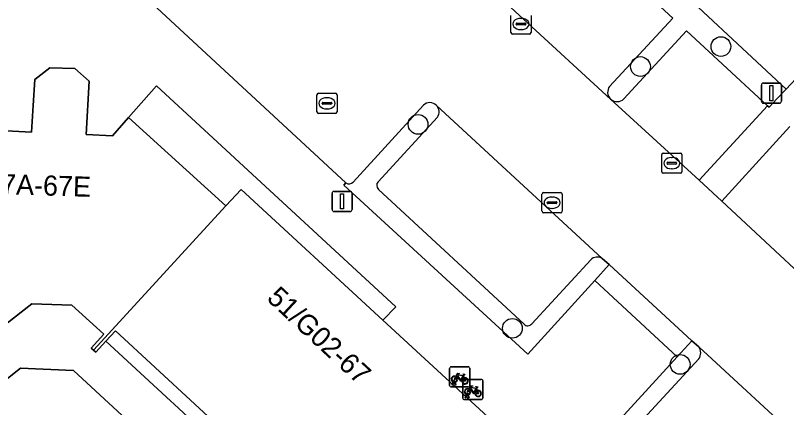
# Model space of a CAD drawing. Extents: x 159039 to 160102, y 381214 to 382524.
# Drawn here: x 159728.85 to 159767.15, y 381862.41 to 381881.89 of the extents above; entities that cross this region are included whole.
import ezdxf

# ---------------------------------------------------------------- set-up
doc = ezdxf.new("R2010")
doc.units = 0
for name, color, linetype in [('IMGEO_Boom', 7, 'Continuous'), ('IMGEO_Erf', 7, 'Continuous'), ('IMGEO_Fietsenrek', 7, 'Continuous'), ('IMGEO_Groenvoorziening', 7, 'Continuous'), ('IMGEO_Haag', 7, 'Continuous'), ('IMGEO_Kolk', 7, 'Continuous'), ('IMGEO_Lichtmast', 7, 'Continuous'), ('IMGEO_Pand', 7, 'Continuous'), ('IMGEO_Pand_nummerreeks', 7, 'Continuous'), ('IMGEO_Pand_overbouw', 7, 'Continuous'), ('IMGEO_Parkeervlak_open', 7, 'Continuous'), ('IMGEO_Rijbaan_lokaal_open', 7, 'Continuous'), ('IMGEO_Rioolput', 7, 'Continuous'), ('IMGEO_Voetpad_gesloten', 7, 'Continuous'), ('IMGEO_Voetpad_open', 7, 'Continuous')]:
    doc.layers.add(name, color=color, linetype=linetype)

msp = doc.modelspace()

# ---------------------------------------------------------------- linework, layer by layer
at = {"layer": 'IMGEO_Boom'}
for centre in [(159763.885, 381880.347), (159759.893, 381879.356), (159748.847, 381876.482), (159753.532, 381866.349), (159761.863, 381864.558)]:
    msp.add_circle(centre, 0.489, dxfattribs=at)
at = {"layer": 'IMGEO_Erf'}
for points in [[(159739.73, 381860.76), (159733.823, 381866.222), (159733.35, 381865.71), (159732.844, 381865.16), (159732.735, 381865.256), (159732.614, 381865.363), (159733.236, 381866.067), (159732.877, 381866.391), (159731.65, 381867.494), (159729.668, 381867.562), (159728.384, 381866.564)], [(159711.176, 381850.04), (159729.111, 381864.371), (159731.741, 381864.255), (159759.91, 381838.199)]]:
    msp.add_lwpolyline(points, dxfattribs=at)
at = {"layer": 'IMGEO_Fietsenrek'}
for p, q in [((159750.416, 381863.512), (159750.416, 381864.353)), ((159750.416, 381864.353), (159750.416, 381863.512)), ((159750.491, 381864.437), (159751.332, 381864.437)), ((159751.332, 381864.437), (159750.491, 381864.437)), ((159751.416, 381864.362), (159751.416, 381863.521)), ((159751.416, 381863.521), (159751.416, 381864.362)), ((159751.103, 381863.986), (159751.139, 381863.891)), ((159750.543, 381863.521), (159750.582, 381863.681)), ((159750.612, 381863.669), (159750.577, 381863.521)), ((159750.654, 381863.693), (159750.653, 381863.697)), ((159750.695, 381863.521), (159750.661, 381863.663)), ((159750.685, 381863.704), (159750.686, 381863.697)), ((159750.693, 381863.667), (159750.728, 381863.521)), ((159751.066, 381862.887), (159751.066, 381863.728)), ((159751.066, 381863.728), (159751.066, 381862.887)), ((159751.141, 381863.812), (159751.982, 381863.812)), ((159751.982, 381863.812), (159751.141, 381863.812)), ((159752.066, 381863.737), (159752.066, 381862.896)), ((159752.066, 381862.896), (159752.066, 381863.737)), ((159751.341, 381863.437), (159750.5, 381863.437)), ((159750.5, 381863.437), (159751.341, 381863.437)), ((159750.577, 381863.521), (159750.543, 381863.521)), ((159750.728, 381863.521), (159750.695, 381863.521)), ((159751.753, 381863.361), (159751.789, 381863.266)), ((159751.991, 381862.812), (159751.15, 381862.812)), ((159751.15, 381862.812), (159751.991, 381862.812)), ((159751.193, 381862.896), (159751.232, 381863.056)), ((159751.227, 381862.896), (159751.193, 381862.896)), ((159751.262, 381863.044), (159751.227, 381862.896)), ((159751.304, 381863.068), (159751.303, 381863.072)), ((159751.345, 381862.896), (159751.311, 381863.038)), ((159751.335, 381863.079), (159751.336, 381863.072)), ((159751.343, 381863.042), (159751.378, 381862.896)), ((159751.378, 381862.896), (159751.345, 381862.896))]:
    msp.add_line(p, q, dxfattribs=at)
for points in [[(159750.75, 381863.911), (159750.698, 381863.821), (159750.658, 381863.796), (159750.659, 381863.843), (159750.714, 381863.937)], [(159750.729, 381863.963), (159750.824, 381864.127), (159750.91, 381864.113), (159750.912, 381864.104), (159750.856, 381864.093), (159750.829, 381864.048), (159751.085, 381864.007)], [(159751.025, 381863.719), (159750.975, 381863.719), (159750.784, 381863.97), (159750.765, 381863.938)], [(159751.072, 381863.982), (159750.815, 381864.023), (159750.798, 381863.994), (159750.965, 381863.774), (159751.072, 381863.982)], [(159751.12, 381863.884), (159751.09, 381863.961), (159750.981, 381863.743), (159751.024, 381863.743)], [(159751.085, 381864.007), (159751.11, 381864.056), (159751.104, 381864.06), (159751.081, 381864.064), (159751.069, 381864.071), (159751.068, 381864.074), (159751.07, 381864.079), (159751.165, 381864.064), (159751.167, 381864.054), (159751.157, 381864.041), (159751.145, 381864.035), (159751.131, 381864.041), (159751.103, 381863.986)], [(159751.054, 381863.743), (159751.174, 381863.742), (159751.13, 381863.856)], [(159751.15, 381863.863), (159751.205, 381863.718), (159751.055, 381863.718)], [(159751.4, 381863.286), (159751.348, 381863.196), (159751.308, 381863.171), (159751.309, 381863.218), (159751.364, 381863.312)], [(159751.379, 381863.338), (159751.474, 381863.502), (159751.56, 381863.488), (159751.562, 381863.479), (159751.506, 381863.468), (159751.479, 381863.423), (159751.735, 381863.382)], [(159751.675, 381863.094), (159751.625, 381863.094), (159751.434, 381863.345), (159751.415, 381863.313)], [(159751.722, 381863.357), (159751.465, 381863.398), (159751.448, 381863.369), (159751.615, 381863.149), (159751.722, 381863.357)], [(159751.77, 381863.259), (159751.74, 381863.336), (159751.631, 381863.118), (159751.674, 381863.118)], [(159751.704, 381863.118), (159751.824, 381863.117), (159751.78, 381863.231)], [(159751.8, 381863.238), (159751.855, 381863.093), (159751.705, 381863.093)], [(159751.735, 381863.382), (159751.76, 381863.431), (159751.754, 381863.435), (159751.731, 381863.439), (159751.719, 381863.446), (159751.718, 381863.449), (159751.72, 381863.454), (159751.815, 381863.439), (159751.817, 381863.429), (159751.807, 381863.416), (159751.795, 381863.41), (159751.781, 381863.416), (159751.753, 381863.361)]]:
    msp.add_lwpolyline(points, dxfattribs=at)
for centre, radius, start, end in [((159750.494, 381864.359), 0.0779, 92.4484, 184.2845), ((159750.494, 381864.359), 0.0779, 92.4484, 184.2845), ((159751.338, 381864.359), 0.0779, 2.4484, 94.2845), ((159751.338, 381864.359), 0.0779, 2.4484, 94.2845), ((159750.656, 381863.822), 0.159, 62.6766, 242.1369), ((159750.656, 381863.822), 0.129, 63.3192, 238.903), ((159750.656, 381863.822), 0.159, 283.5766, 46.6042), ((159750.636, 381863.693), 0.0499, 12.8025, 158.6934), ((159750.656, 381863.822), 0.159, 253.9967, 271.7867), ((159750.636, 381863.693), 0.0174, 12.8025, 163.4502), ((159750.656, 381863.822), 0.129, 253.415, 269.0204), ((159750.656, 381863.822), 0.129, 283.6043, 43.4302), ((159751.183, 381863.738), 0.159, 113.3408, 178.3217), ((159751.183, 381863.738), 0.159, 187.0065, 105.7708), ((159751.183, 381863.738), 0.129, 113.923, 177.9556), ((159751.183, 381863.738), 0.129, 188.6715, 104.5883), ((159751.144, 381863.734), 0.0779, 92.4484, 184.2845), ((159751.144, 381863.734), 0.0779, 92.4484, 184.2845), ((159751.988, 381863.734), 0.0779, 2.4484, 94.2845), ((159751.988, 381863.734), 0.0779, 2.4484, 94.2845), ((159750.494, 381863.515), 0.0779, 182.4484, 274.2845), ((159750.494, 381863.515), 0.0779, 182.4484, 274.2845), ((159751.306, 381863.197), 0.159, 62.6766, 242.1369), ((159751.306, 381863.197), 0.129, 63.3192, 238.903), ((159751.306, 381863.197), 0.129, 283.6043, 43.4302), ((159751.338, 381863.515), 0.0779, 272.4484, 4.2845), ((159751.338, 381863.515), 0.0779, 272.4484, 4.2845), ((159751.306, 381863.197), 0.159, 283.5766, 46.6042), ((159751.833, 381863.113), 0.159, 113.3408, 178.3217), ((159751.833, 381863.113), 0.159, 187.0065, 105.7708), ((159751.833, 381863.113), 0.129, 113.923, 177.9556), ((159751.833, 381863.113), 0.129, 188.6715, 104.5883), ((159751.144, 381862.89), 0.0779, 182.4484, 274.2845), ((159751.144, 381862.89), 0.0779, 182.4484, 274.2845), ((159751.286, 381863.068), 0.0499, 12.8025, 158.6934), ((159751.306, 381863.197), 0.159, 253.9967, 271.7867), ((159751.286, 381863.068), 0.0174, 12.8025, 163.4502), ((159751.306, 381863.197), 0.129, 253.415, 269.0204), ((159751.988, 381862.89), 0.0779, 272.4484, 4.2845), ((159751.988, 381862.89), 0.0779, 272.4484, 4.2845)]:
    msp.add_arc(centre, radius, start, end, dxfattribs=at)
at = {"layer": 'IMGEO_Groenvoorziening'}
for points in [[(159749.488, 381883.751), (159750.578, 381884.958), (159749.655, 381885.849), (159754.045, 381890.43), (159767.12, 381878.228), (159771.96, 381883.421), (159768.898, 381886.277), (159770.952, 381888.48), (159774.018, 381885.64), (159776.617, 381888.429), (159769.667, 381895.235), (159775.631, 381901.89)], [(159759.069, 381877.742), (159762.18, 381881.134), (159766.206, 381877.409), (159766.286, 381877.333), (159766.686, 381877.762), (159767.12, 381878.228), (159754.045, 381890.43)], [(159754.224, 381888.485), (159761.498, 381881.763), (159758.36, 381878.369)], [(159749.116, 381877.43), (159745.622, 381873.614)], [(159746.859, 381873.635), (159749.81, 381876.835)], [(159745.268, 381873.571), (159745.165, 381873.465), (159754.295, 381865.068), (159757.623, 381868.729), (159758.344, 381869.514), (159757.987, 381869.822)], [(159754.11, 381866.556), (159746.88, 381873.251)], [(159757.424, 381869.757), (159754.492, 381866.579)], [(159762.784, 381865.435), (159762.441, 381865.722), (159761.719, 381864.927), (159758.371, 381861.279), (159769.691, 381850.805), (159770.571, 381851.755)], [(159759.851, 381861.645), (159762.792, 381864.83)]]:
    msp.add_lwpolyline(points, dxfattribs=at)
msp.add_lwpolyline([(159735.867, 381878.389), (159734.469, 381876.829), (159739.301, 381872.437), (159740.069, 381873.248), (159747.103, 381866.759), (159747.737, 381867.418)], close=True, dxfattribs=at)
for centre, radius, start, end in [((159758.734, 381878.079), 0.473, 142.1741, 226.6648), ((159758.735, 381878.098), 0.488, 228.0575, 313.1578), ((159749.434, 381877.105), 0.455, 44.6949, 134.4127), ((159749.455, 381877.101), 0.443, 323.1168, 46.9567), ((159745.418, 381873.812), 0.284, 238.0004, 315.851), ((159747.08, 381873.454), 0.285, 140.7178, 225.5427), ((159757.747, 381869.427), 0.462, 58.7268, 134.4448), ((159754.292, 381866.718), 0.244, 221.7517, 325.1395), ((159762.359, 381865.127), 0.525, 325.5423, 35.9729)]:
    msp.add_arc(centre, radius, start, end, dxfattribs=at)
at = {"layer": 'IMGEO_Haag'}
for points in [[(159759.069, 381877.742), (159762.18, 381881.134), (159766.206, 381877.409), (159766.286, 381877.333), (159766.686, 381877.762), (159767.12, 381878.228), (159754.045, 381890.43), (159749.655, 381885.849), (159750.578, 381884.958), (159753.812, 381888.476)], [(159754.224, 381888.485), (159761.498, 381881.763), (159758.36, 381878.369)], [(159749.116, 381877.43), (159745.622, 381873.614)], [(159746.859, 381873.635), (159749.81, 381876.835)], [(159745.268, 381873.571), (159745.165, 381873.465), (159754.295, 381865.068), (159757.623, 381868.729), (159758.344, 381869.514), (159757.987, 381869.822)], [(159754.11, 381866.556), (159746.88, 381873.251)], [(159757.424, 381869.757), (159754.492, 381866.579)], [(159762.784, 381865.435), (159762.441, 381865.722), (159761.719, 381864.927), (159758.371, 381861.279), (159769.691, 381850.805), (159770.571, 381851.755)], [(159759.851, 381861.645), (159762.792, 381864.83)]]:
    msp.add_lwpolyline(points, dxfattribs=at)
for centre, radius, start, end in [((159758.734, 381878.079), 0.473, 142.1741, 226.6648), ((159758.735, 381878.098), 0.488, 228.0575, 313.1578), ((159749.434, 381877.105), 0.455, 44.6949, 134.4127), ((159749.455, 381877.101), 0.443, 323.1168, 46.9567), ((159745.418, 381873.812), 0.284, 238.0004, 315.851), ((159747.08, 381873.454), 0.285, 140.7178, 225.5427), ((159757.747, 381869.427), 0.462, 58.7268, 134.4448), ((159754.292, 381866.718), 0.244, 221.7517, 325.1395), ((159762.359, 381865.127), 0.525, 325.5423, 35.9729)]:
    msp.add_arc(centre, radius, start, end, dxfattribs=at)
at = {"layer": 'IMGEO_Kolk'}
for p, q in [((159753.458, 381881.042), (159753.458, 381881.894)), ((159753.946, 381881.748), (159753.971, 381881.748)), ((159754.459, 381881.894), (159754.459, 381881.042)), ((159753.717, 381881.462), (159753.717, 381881.474)), ((159754.155, 381881.425), (159753.757, 381881.425)), ((159753.76, 381881.511), (159754.158, 381881.511)), ((159753.969, 381881.188), (159753.944, 381881.188)), ((159754.201, 381881.474), (159754.201, 381881.462)), ((159754.385, 381880.968), (159753.533, 381880.968)), ((159761.024, 381875.053), (159761.876, 381875.053)), ((159760.949, 381874.127), (159760.949, 381874.979)), ((159761.437, 381874.833), (159761.462, 381874.833)), ((159761.95, 381874.979), (159761.95, 381874.127)), ((159761.208, 381874.547), (159761.208, 381874.559)), ((159761.646, 381874.51), (159761.248, 381874.51)), ((159761.251, 381874.596), (159761.649, 381874.596)), ((159761.692, 381874.559), (159761.692, 381874.547)), ((159761.876, 381874.053), (159761.024, 381874.053)), ((159761.46, 381874.273), (159761.435, 381874.273)), ((159755.002, 381872.163), (159755.002, 381873.015)), ((159755.077, 381873.089), (159755.929, 381873.089)), ((159755.49, 381872.869), (159755.515, 381872.869)), ((159756.003, 381873.015), (159756.003, 381872.163)), ((159755.261, 381872.583), (159755.261, 381872.595)), ((159755.699, 381872.546), (159755.301, 381872.546)), ((159755.304, 381872.632), (159755.702, 381872.632)), ((159755.745, 381872.595), (159755.745, 381872.583)), ((159755.929, 381872.089), (159755.077, 381872.089)), ((159755.513, 381872.309), (159755.488, 381872.309))]:
    msp.add_line(p, q, dxfattribs=at)
for points in [[(159753.458, 381881.042), (159753.458, 381881.894)], [(159754.459, 381881.894), (159754.459, 381881.042)], [(159754.385, 381880.968), (159753.533, 381880.968)], [(159761.024, 381875.053), (159761.876, 381875.053)], [(159760.949, 381874.127), (159760.949, 381874.979)], [(159761.95, 381874.979), (159761.95, 381874.127)], [(159761.876, 381874.053), (159761.024, 381874.053)], [(159755.002, 381872.163), (159755.002, 381873.015)], [(159755.077, 381873.089), (159755.929, 381873.089)], [(159756.003, 381873.015), (159756.003, 381872.163)], [(159755.929, 381872.089), (159755.077, 381872.089)]]:
    msp.add_lwpolyline(points, dxfattribs=at)
for centre, radius, start, end in [((159753.757, 381881.471), 0.0403, 85.8775, 175.7526), ((159753.754, 381881.461), 0.0366, 178.938, 274.7102), ((159754.158, 381881.468), 0.043, 264.8664, 352.4533), ((159754.162, 381881.473), 0.0386, 1.7309, 96.639), ((159753.535, 381881.044), 0.0765, 181.552, 268.448), ((159753.535, 381881.044), 0.0765, 181.552, 268.448), ((159754.383, 381881.044), 0.0765, 271.552, 358.448), ((159754.383, 381881.044), 0.0765, 271.552, 358.448), ((159761.026, 381874.977), 0.0765, 91.552, 178.448), ((159761.026, 381874.977), 0.0765, 91.552, 178.448), ((159761.874, 381874.977), 0.0765, 1.552, 88.448), ((159761.874, 381874.977), 0.0765, 1.552, 88.448), ((159761.248, 381874.556), 0.0403, 85.8775, 175.7526), ((159761.245, 381874.546), 0.0366, 178.938, 274.7102), ((159761.649, 381874.553), 0.043, 264.8664, 352.4533), ((159761.653, 381874.558), 0.0386, 1.7309, 96.639), ((159761.026, 381874.129), 0.0765, 181.552, 268.448), ((159761.026, 381874.129), 0.0765, 181.552, 268.448), ((159761.874, 381874.129), 0.0765, 271.552, 358.448), ((159761.874, 381874.129), 0.0765, 271.552, 358.448), ((159755.079, 381873.013), 0.0765, 91.552, 178.448), ((159755.079, 381873.013), 0.0765, 91.552, 178.448), ((159755.927, 381873.013), 0.0765, 1.552, 88.448), ((159755.927, 381873.013), 0.0765, 1.552, 88.448), ((159755.301, 381872.592), 0.0403, 85.8775, 175.7526), ((159755.298, 381872.582), 0.0366, 178.938, 274.7102), ((159755.702, 381872.589), 0.043, 264.8664, 352.4533), ((159755.706, 381872.594), 0.0386, 1.7309, 96.639), ((159755.079, 381872.165), 0.0765, 181.552, 268.448), ((159755.079, 381872.165), 0.0765, 181.552, 268.448), ((159755.927, 381872.165), 0.0765, 271.552, 358.448), ((159755.927, 381872.165), 0.0765, 271.552, 358.448)]:
    msp.add_arc(centre, radius, start, end, dxfattribs=at)
for centre, major_axis, ratio, start_param, end_param in [((159753.945, 381881.468), (-0.387, 0.002), 0.722429, 4.712389, 7.853982), ((159753.97, 381881.468), (-0.39, 0.002), 0.717154, 1.570796, 4.712389), ((159761.436, 381874.553), (-0.387, 0.002), 0.722429, 4.712389, 7.853982), ((159761.461, 381874.553), (-0.39, 0.002), 0.717154, 1.570796, 4.712389), ((159755.489, 381872.589), (-0.387, 0.002), 0.722429, 4.712389, 7.853982), ((159755.514, 381872.589), (-0.39, 0.002), 0.717154, 1.570796, 4.712389)]:
    msp.add_ellipse(centre, major_axis=major_axis, ratio=ratio, start_param=start_param, end_param=end_param, dxfattribs=at)
at = {"layer": 'IMGEO_Lichtmast'}
for p, q in [((159765.998, 381878.533), (159766.788, 381878.533)), ((159766.788, 381878.533), (159765.998, 381878.533)), ((159765.898, 381877.633), (159765.898, 381878.433)), ((159765.898, 381878.433), (159765.898, 381877.633)), ((159766.888, 381878.433), (159766.888, 381877.633)), ((159766.888, 381877.633), (159766.888, 381878.433)), ((159766.788, 381877.533), (159765.998, 381877.533)), ((159765.998, 381877.533), (159766.788, 381877.533)), ((159744.679, 381873.153), (159745.469, 381873.153)), ((159745.469, 381873.153), (159744.679, 381873.153)), ((159744.579, 381872.253), (159744.579, 381873.053)), ((159744.579, 381873.053), (159744.579, 381872.253)), ((159745.569, 381873.053), (159745.569, 381872.253)), ((159745.569, 381872.253), (159745.569, 381873.053)), ((159745.469, 381872.153), (159744.679, 381872.153)), ((159744.679, 381872.153), (159745.469, 381872.153))]:
    msp.add_line(p, q, dxfattribs=at)
for points in [[(159766.318, 381878.408), (159766.468, 381878.408), (159766.468, 381877.658), (159766.318, 381877.658), (159766.318, 381878.408)], [(159744.999, 381873.028), (159745.149, 381873.028), (159745.149, 381872.278), (159744.999, 381872.278), (159744.999, 381873.028)]]:
    msp.add_lwpolyline(points, dxfattribs=at)
for centre, start, end in [((159765.998, 381878.433), 90, 180), ((159765.998, 381878.433), 90, 180), ((159766.788, 381878.433), 0, 90), ((159766.788, 381878.433), 360, 90), ((159765.998, 381877.633), 180, 270), ((159765.998, 381877.633), 180, 270), ((159766.788, 381877.633), 270, 0), ((159766.788, 381877.633), 270, 0), ((159744.679, 381873.053), 90, 180), ((159744.679, 381873.053), 90, 180), ((159745.469, 381873.053), 0, 90), ((159745.469, 381873.053), 360, 90), ((159744.679, 381872.253), 180, 270), ((159744.679, 381872.253), 180, 270), ((159745.469, 381872.253), 270, 0), ((159745.469, 381872.253), 270, 0)]:
    msp.add_arc(centre, 0.1, start, end, dxfattribs=at)
at = {"layer": 'IMGEO_Pand'}
msp.add_lwpolyline([(159728.384, 381866.564), (159729.668, 381867.562), (159731.65, 381867.494), (159732.877, 381866.391), (159733.236, 381866.067), (159732.614, 381865.363), (159732.735, 381865.256), (159739.301, 381872.437), (159734.469, 381876.829), (159733.667, 381875.913), (159732.367, 381875.976), (159732.521, 381878.623), (159731.811, 381879.259), (159730.567, 381879.294), (159729.812, 381878.711), (159729.737, 381877.417), (159729.66, 381876.101), (159728.387, 381876.163)], dxfattribs=at)
msp.add_lwpolyline([(159732.735, 381865.256), (159732.844, 381865.16), (159733.35, 381865.71), (159733.823, 381866.222), (159739.73, 381860.76), (159741.314, 381859.296), (159747.133, 381853.915), (159746.661, 381853.402), (159746.021, 381852.706), (159746.128, 381852.609), (159753.774, 381860.606), (159747.103, 381866.759), (159740.069, 381873.248), (159739.301, 381872.437)], close=True, dxfattribs=at)
at = {"layer": 'IMGEO_Pand_overbouw'}
msp.add_lwpolyline([(159733.35, 381865.71), (159736.553, 381862.743), (159736.733, 381862.581), (159739.067, 381860.416), (159739.259, 381860.238), (159739.429, 381860.421), (159739.73, 381860.76), (159733.823, 381866.222)], close=True, dxfattribs=at)
at = {"layer": 'IMGEO_Parkeervlak_open'}
for points in [[(159753.812, 381888.476), (159750.578, 381884.958), (159758.409, 381877.735)], [(159758.36, 381878.369), (159761.498, 381881.763), (159754.224, 381888.485)], [(159766.206, 381877.409), (159762.18, 381881.134), (159759.069, 381877.742)], [(159758.409, 381877.735), (159762.801, 381873.702), (159766.206, 381877.409)], [(159757.987, 381869.822), (159749.758, 381877.425)], [(159749.81, 381876.835), (159746.859, 381873.635)], [(159767.312, 381876.373), (159763.93, 381872.671), (159770.405, 381866.641)], [(159746.88, 381873.251), (159754.11, 381866.556)], [(159754.492, 381866.579), (159757.424, 381869.757)], [(159770.571, 381851.755), (159773.799, 381855.255), (159762.784, 381865.435)], [(159762.792, 381864.83), (159759.851, 381861.645)]]:
    msp.add_lwpolyline(points, dxfattribs=at)
for centre, radius, start, end in [((159758.734, 381878.079), 0.473, 142.1741, 226.6648), ((159758.735, 381878.098), 0.488, 228.0575, 313.1578), ((159749.455, 381877.101), 0.443, 323.1168, 46.9567), ((159747.08, 381873.454), 0.285, 140.7178, 225.5427), ((159757.747, 381869.427), 0.462, 58.7268, 134.4448), ((159754.292, 381866.718), 0.244, 221.7517, 325.1395), ((159762.359, 381865.127), 0.525, 325.5423, 35.9729)]:
    msp.add_arc(centre, radius, start, end, dxfattribs=at)
at = {"layer": 'IMGEO_Rijbaan_lokaal_open'}
for points in [[(159723.801, 381893.444), (159745.268, 381873.571)], [(159749.758, 381877.425), (159757.987, 381869.822), (159758.344, 381869.514), (159762.441, 381865.722), (159762.784, 381865.435), (159773.799, 381855.255), (159777.893, 381859.75), (159770.405, 381866.641), (159763.93, 381872.671), (159762.801, 381873.702), (159758.409, 381877.735), (159750.578, 381884.958), (159749.488, 381883.751)], [(159745.622, 381873.614), (159749.116, 381877.43)]]:
    msp.add_lwpolyline(points, dxfattribs=at)
for centre, radius, start, end in [((159749.434, 381877.105), 0.455, 44.6949, 134.4127), ((159745.418, 381873.812), 0.284, 238.0004, 315.851)]:
    msp.add_arc(centre, radius, start, end, dxfattribs=at)
at = {"layer": 'IMGEO_Rioolput'}
for p, q in [((159743.825, 381877.102), (159743.825, 381877.954)), ((159743.9, 381878.028), (159744.752, 381878.028)), ((159744.313, 381877.808), (159744.338, 381877.808)), ((159744.826, 381877.954), (159744.826, 381877.102)), ((159744.084, 381877.522), (159744.084, 381877.534)), ((159744.522, 381877.485), (159744.124, 381877.485)), ((159744.127, 381877.571), (159744.525, 381877.571)), ((159744.568, 381877.534), (159744.568, 381877.522)), ((159744.752, 381877.028), (159743.9, 381877.028)), ((159744.336, 381877.248), (159744.311, 381877.248))]:
    msp.add_line(p, q, dxfattribs=at)
for points in [[(159743.825, 381877.102), (159743.825, 381877.954)], [(159743.9, 381878.028), (159744.752, 381878.028)], [(159744.826, 381877.954), (159744.826, 381877.102)], [(159744.752, 381877.028), (159743.9, 381877.028)]]:
    msp.add_lwpolyline(points, dxfattribs=at)
for centre, radius, start, end in [((159743.902, 381877.952), 0.0765, 91.552, 178.448), ((159743.902, 381877.952), 0.0765, 91.552, 178.448), ((159744.75, 381877.952), 0.0765, 1.552, 88.448), ((159744.75, 381877.952), 0.0765, 1.552, 88.448), ((159744.124, 381877.531), 0.0403, 85.8775, 175.7526), ((159744.121, 381877.521), 0.0366, 178.938, 274.7102), ((159744.525, 381877.528), 0.043, 264.8664, 352.4533), ((159744.529, 381877.533), 0.0386, 1.7309, 96.639), ((159743.902, 381877.104), 0.0765, 181.552, 268.448), ((159743.902, 381877.104), 0.0765, 181.552, 268.448), ((159744.75, 381877.104), 0.0765, 271.552, 358.448), ((159744.75, 381877.104), 0.0765, 271.552, 358.448)]:
    msp.add_arc(centre, radius, start, end, dxfattribs=at)
for centre, major_axis, ratio, start_param, end_param in [((159744.312, 381877.528), (-0.387, 0.002), 0.722429, 4.712389, 7.853982), ((159744.337, 381877.528), (-0.39, 0.002), 0.717154, 1.570796, 4.712389)]:
    msp.add_ellipse(centre, major_axis=major_axis, ratio=ratio, start_param=start_param, end_param=end_param, dxfattribs=at)
at = {"layer": 'IMGEO_Voetpad_gesloten'}
msp.add_lwpolyline([(159731.817, 381861.664), (159738.654, 381855.678), (159739.973, 381854.436), (159748.636, 381846.407), (159749.97, 381845.165), (159758.78, 381836.965), (159760.657, 381835.297), (159761.763, 381836.506), (159759.91, 381838.199), (159731.741, 381864.255), (159729.111, 381864.371), (159711.176, 381850.04), (159696.84, 381838.731), (159696.855, 381838.62), (159689.775, 381833.087), (159686.085, 381829.985), (159687.165, 381828.558), (159691.958, 381832.457), (159693.362, 381833.546), (159706.29, 381843.941)], dxfattribs=at)
at = {"layer": 'IMGEO_Voetpad_open'}
for points in [[(159758.371, 381861.279), (159761.719, 381864.927), (159757.623, 381868.729), (159754.295, 381865.068), (159745.165, 381873.465), (159745.268, 381873.571), (159723.801, 381893.444)], [(159771.96, 381883.421), (159767.12, 381878.228), (159766.686, 381877.762), (159766.286, 381877.333), (159766.206, 381877.409), (159762.801, 381873.702), (159763.93, 381872.671), (159767.312, 381876.373)], [(159728.387, 381876.163), (159729.66, 381876.101), (159729.737, 381877.417), (159729.812, 381878.711), (159730.567, 381879.294), (159731.811, 381879.259), (159732.521, 381878.623), (159732.367, 381875.976), (159733.667, 381875.913), (159734.469, 381876.829), (159735.867, 381878.389), (159747.737, 381867.418), (159747.103, 381866.759), (159753.774, 381860.606)]]:
    msp.add_lwpolyline(points, dxfattribs=at)
msp.add_lwpolyline([(159757.623, 381868.729), (159761.719, 381864.927), (159762.441, 381865.722), (159758.344, 381869.514)], close=True, dxfattribs=at)

# ---------------------------------------------------------------- texts
at = {"layer": 'IMGEO_Pand_nummerreeks'}
for s, rotation, p in [('67A-67E', 358.2342, (159727.387, 381873.039)), ('51/G02-67', 317.1842, (159741.285, 381867.783))]:
    msp.add_text(s, height=1, rotation=rotation, dxfattribs=at).set_placement(p)

doc.saveas('drawing.dxf')
